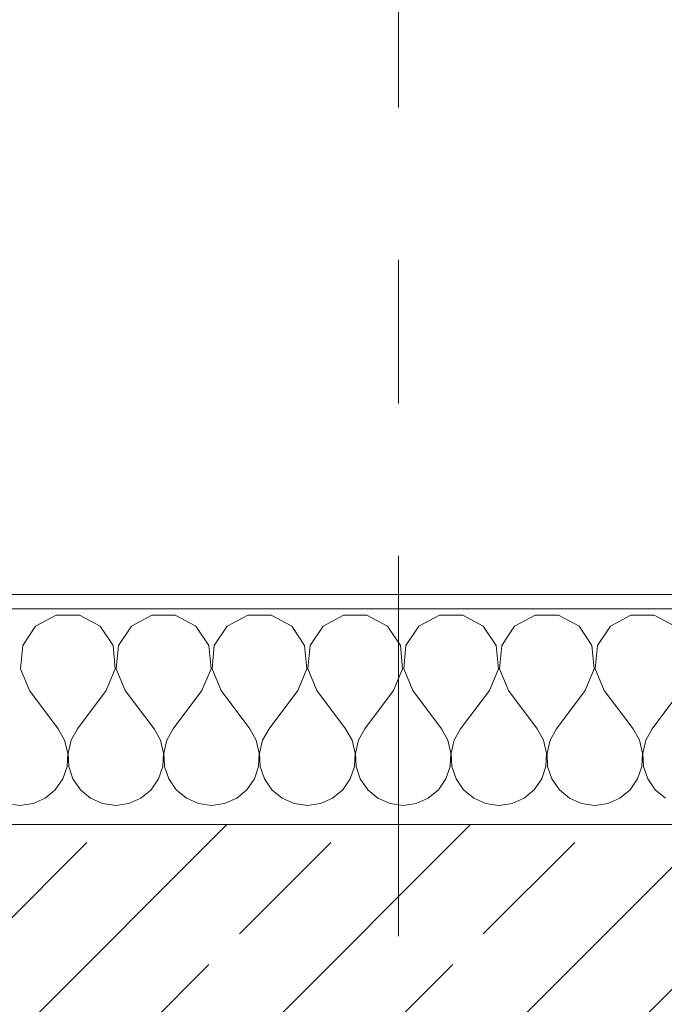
# Model space of a CAD drawing. Header units: metres. Extents: x -4 to 99, y -11 to 17.
# Tile 311 of 656: x 21.866 to 22.315, y 13.57 to 14.255. Entities that reach past the tile are written whole.
import ezdxf

# ---------------------------------------------------------------- set-up
doc = ezdxf.new("R2010")
doc.units = ezdxf.units.M
doc.header["$MEASUREMENT"] = 0
doc.linetypes.add('Strichlinie doppelt', pattern=[0.546806, 0.264583, -0.105833, 0.070556, -0.105833])
for name, color, linetype in [('152 - Bemaßung_ Beschriftung.Ausbau', 7, 'Continuous'), ('451 - Universal.Achsen Raster', 7, 'Continuous'), ('603 - Struktur.Bodenplatte_ Decke Roh', 7, 'Continuous'), ('604 - Struktur.Wand Aussen', 7, 'Continuous')]:
    doc.layers.add(name, color=color, linetype=linetype)
doc.styles.add('ERSTELLTER_STIL_2', font='txt')
doc.dimstyles.new('ERSTELLTER_STIL__2', dxfattribs={"dimtxt": 0.1, "dimasz": 0.0532, "dimexe": 0.18, "dimexo": 0.0625, "dimgap": 0, "dimtad": 1, "dimtih": 1, "dimtoh": 1, "dimzin": 0, "dimdsep": 46, "dimtxsty": 'ERSTELLTER_STIL_2', "dimblk": 'ARROWHEAD_2', "dimblk1": 'ARROWHEAD_2', "dimblk2": 'ARROWHEAD_2', "dimcen": 0.09, "dimse1": 1, "dimse2": 1, "dimclrd": 7, "dimclre": 7, "dimclrt": 7, "dimazin": 0, "dimtfac": 1, "dimtdec": 4, "dimtmove": 0, "dimatfit": 3, "dimfxl": 1, "dimtolj": 1, "dimtzin": 0, "dimarcsym": 0})

# ---------------------------------------------------------------- blocks, each defined once
blk = doc.blocks.new('*X34')
at = {"layer": '604 - Struktur.Wand Aussen', "color": 7, "linetype": 'Continuous', "lineweight": 5}
for p, q in [((21.89188, 13.84066), (21.87757, 13.83299)), ((21.90812, 13.84066), (21.89188, 13.84066)), ((21.92243, 13.83299), (21.90812, 13.84066)), ((21.95855, 13.84066), (21.94424, 13.83299)), ((21.97479, 13.84066), (21.95855, 13.84066)), ((21.9891, 13.83299), (21.97479, 13.84066)), ((22.02521, 13.84066), (22.0109, 13.83299)), ((22.04145, 13.84066), (22.02521, 13.84066)), ((22.05576, 13.83299), (22.04145, 13.84066)), ((22.09188, 13.84066), (22.07757, 13.83299)), ((22.10812, 13.84066), (22.09188, 13.84066)), ((22.12243, 13.83299), (22.10812, 13.84066)), ((22.15855, 13.84066), (22.14424, 13.83299)), ((22.17479, 13.84066), (22.15855, 13.84066)), ((22.1891, 13.83299), (22.17479, 13.84066)), ((22.22521, 13.84066), (22.2109, 13.83299)), ((22.24145, 13.84066), (22.22521, 13.84066)), ((22.25576, 13.83299), (22.24145, 13.84066)), ((22.29188, 13.84066), (22.27757, 13.83299)), ((22.30812, 13.84066), (22.29188, 13.84066)), ((22.32243, 13.83299), (22.30812, 13.84066)), ((21.87757, 13.83299), (21.86858, 13.81947)), ((21.93142, 13.81947), (21.92243, 13.83299)), ((21.94424, 13.83299), (21.93525, 13.81947)), ((21.99808, 13.81947), (21.9891, 13.83299)), ((22.0109, 13.83299), (22.00192, 13.81947)), ((22.06475, 13.81947), (22.05576, 13.83299)), ((22.07757, 13.83299), (22.06858, 13.81947)), ((22.13142, 13.81947), (22.12243, 13.83299)), ((22.14424, 13.83299), (22.13525, 13.81947)), ((22.19808, 13.81947), (22.1891, 13.83299)), ((22.2109, 13.83299), (22.20192, 13.81947)), ((22.26475, 13.81947), (22.25576, 13.83299)), ((22.27757, 13.83299), (22.26858, 13.81947)), ((21.86858, 13.81947), (21.86705, 13.8033)), ((21.93295, 13.8033), (21.93142, 13.81947)), ((21.93525, 13.81947), (21.93371, 13.8033)), ((21.99962, 13.8033), (21.99808, 13.81947)), ((22.00192, 13.81947), (22.00038, 13.8033)), ((22.06629, 13.8033), (22.06475, 13.81947)), ((22.06858, 13.81947), (22.06705, 13.8033)), ((22.13295, 13.8033), (22.13142, 13.81947)), ((22.13525, 13.81947), (22.13371, 13.8033)), ((22.19962, 13.8033), (22.19808, 13.81947)), ((22.20192, 13.81947), (22.20038, 13.8033)), ((22.26629, 13.8033), (22.26475, 13.81947)), ((22.26858, 13.81947), (22.26705, 13.8033)), ((21.86705, 13.8033), (21.87333, 13.78833)), ((21.92667, 13.78833), (21.93295, 13.8033)), ((21.93371, 13.8033), (21.94, 13.78833)), ((21.99333, 13.78833), (21.99962, 13.8033)), ((22.00038, 13.8033), (22.00667, 13.78833)), ((22.06, 13.78833), (22.06629, 13.8033)), ((22.06705, 13.8033), (22.07333, 13.78833)), ((22.12667, 13.78833), (22.13295, 13.8033)), ((22.13371, 13.8033), (22.14, 13.78833)), ((22.19333, 13.78833), (22.19962, 13.8033)), ((22.20038, 13.8033), (22.20667, 13.78833)), ((22.26, 13.78833), (22.26629, 13.8033)), ((22.26705, 13.8033), (22.27333, 13.78833)), ((21.87333, 13.78833), (21.89333, 13.76167)), ((21.92667, 13.78833), (21.90667, 13.76167)), ((21.94, 13.78833), (21.96, 13.76167)), ((21.99333, 13.78833), (21.97333, 13.76167)), ((22.00667, 13.78833), (22.02667, 13.76167)), ((22.06, 13.78833), (22.04, 13.76167)), ((22.07333, 13.78833), (22.09333, 13.76167)), ((22.12667, 13.78833), (22.10667, 13.76167)), ((22.14, 13.78833), (22.16, 13.76167)), ((22.19333, 13.78833), (22.17333, 13.76167)), ((22.20667, 13.78833), (22.22667, 13.76167)), ((22.26, 13.78833), (22.24, 13.76167)), ((22.27333, 13.78833), (22.29333, 13.76167)), ((22.32667, 13.78833), (22.30667, 13.76167)), ((21.89778, 13.75362), (21.89333, 13.76167)), ((21.90667, 13.76167), (21.90222, 13.75362)), ((21.96445, 13.75362), (21.96, 13.76167)), ((21.97333, 13.76167), (21.96888, 13.75362)), ((22.03112, 13.75362), (22.02667, 13.76167)), ((22.04, 13.76167), (22.03555, 13.75362)), ((22.09778, 13.75362), (22.09333, 13.76167)), ((22.10667, 13.76167), (22.10222, 13.75362)), ((22.16445, 13.75362), (22.16, 13.76167)), ((22.17333, 13.76167), (22.16888, 13.75362)), ((22.23112, 13.75362), (22.22667, 13.76167)), ((22.24, 13.76167), (22.23555, 13.75362)), ((22.29778, 13.75362), (22.29333, 13.76167)), ((22.30667, 13.76167), (22.30222, 13.75362)), ((21.89987, 13.74466), (21.89778, 13.75362)), ((21.90222, 13.75362), (21.90013, 13.74466)), ((21.96653, 13.74466), (21.96445, 13.75362)), ((21.96888, 13.75362), (21.9668, 13.74466)), ((22.0332, 13.74466), (22.03112, 13.75362)), ((22.03555, 13.75362), (22.03347, 13.74466)), ((22.09987, 13.74466), (22.09778, 13.75362)), ((22.10222, 13.75362), (22.10013, 13.74466)), ((22.16653, 13.74466), (22.16445, 13.75362)), ((22.16888, 13.75362), (22.1668, 13.74466)), ((22.2332, 13.74466), (22.23112, 13.75362)), ((22.23555, 13.75362), (22.23347, 13.74466)), ((22.29987, 13.74466), (22.29778, 13.75362)), ((22.30222, 13.75362), (22.30013, 13.74466)), ((21.89942, 13.73547), (21.89987, 13.74466)), ((21.90013, 13.74466), (21.90058, 13.73547)), ((21.96609, 13.73547), (21.96653, 13.74466)), ((21.9668, 13.74466), (21.96725, 13.73547)), ((22.03275, 13.73547), (22.0332, 13.74466)), ((22.03347, 13.74466), (22.03391, 13.73547)), ((22.09942, 13.73547), (22.09987, 13.74466)), ((22.10013, 13.74466), (22.10058, 13.73547)), ((22.16609, 13.73547), (22.16653, 13.74466)), ((22.1668, 13.74466), (22.16725, 13.73547)), ((22.23275, 13.73547), (22.2332, 13.74466)), ((22.23347, 13.74466), (22.23391, 13.73547)), ((22.29942, 13.73547), (22.29987, 13.74466)), ((22.30013, 13.74466), (22.30058, 13.73547)), ((21.89648, 13.72676), (21.89942, 13.73547)), ((21.90058, 13.73547), (21.90352, 13.72676)), ((21.96315, 13.72676), (21.96609, 13.73547)), ((21.96725, 13.73547), (21.97019, 13.72676)), ((22.02981, 13.72676), (22.03275, 13.73547)), ((22.03391, 13.73547), (22.03685, 13.72676)), ((22.09648, 13.72676), (22.09942, 13.73547)), ((22.10058, 13.73547), (22.10352, 13.72676)), ((22.16315, 13.72676), (22.16609, 13.73547)), ((22.16725, 13.73547), (22.17019, 13.72676)), ((22.22981, 13.72676), (22.23275, 13.73547)), ((22.23391, 13.73547), (22.23685, 13.72676)), ((22.29648, 13.72676), (22.29942, 13.73547)), ((22.30058, 13.73547), (22.30352, 13.72676)), ((21.89127, 13.71918), (21.89648, 13.72676)), ((21.90352, 13.72676), (21.90873, 13.71918)), ((21.95794, 13.71918), (21.96315, 13.72676)), ((21.97019, 13.72676), (21.97539, 13.71918)), ((22.02461, 13.71918), (22.02981, 13.72676)), ((22.03685, 13.72676), (22.04206, 13.71918)), ((22.09127, 13.71918), (22.09648, 13.72676)), ((22.10352, 13.72676), (22.10873, 13.71918)), ((22.15794, 13.71918), (22.16315, 13.72676)), ((22.17019, 13.72676), (22.17539, 13.71918)), ((22.22461, 13.71918), (22.22981, 13.72676)), ((22.23685, 13.72676), (22.24206, 13.71918)), ((22.29127, 13.71918), (22.29648, 13.72676)), ((22.30352, 13.72676), (22.30873, 13.71918)), ((21.88419, 13.71331), (21.89127, 13.71918)), ((21.90873, 13.71918), (21.91581, 13.71331)), ((21.95086, 13.71331), (21.95794, 13.71918)), ((21.97539, 13.71918), (21.98248, 13.71331)), ((22.01752, 13.71331), (22.02461, 13.71918)), ((22.04206, 13.71918), (22.04914, 13.71331)), ((22.08419, 13.71331), (22.09127, 13.71918)), ((22.10873, 13.71918), (22.11581, 13.71331)), ((22.15086, 13.71331), (22.15794, 13.71918)), ((22.17539, 13.71918), (22.18248, 13.71331)), ((22.21752, 13.71331), (22.22461, 13.71918)), ((22.24206, 13.71918), (22.24914, 13.71331)), ((22.28419, 13.71331), (22.29127, 13.71918)), ((22.30873, 13.71918), (22.31581, 13.71331)), ((21.87578, 13.7096), (21.88419, 13.71331)), ((21.91581, 13.71331), (21.92422, 13.7096)), ((21.94244, 13.7096), (21.95086, 13.71331)), ((21.98248, 13.71331), (21.99089, 13.7096)), ((22.00911, 13.7096), (22.01752, 13.71331)), ((22.04914, 13.71331), (22.05756, 13.7096)), ((22.07578, 13.7096), (22.08419, 13.71331)), ((22.11581, 13.71331), (22.12422, 13.7096)), ((22.14244, 13.7096), (22.15086, 13.71331)), ((22.18248, 13.71331), (22.19089, 13.7096)), ((22.20911, 13.7096), (22.21752, 13.71331)), ((22.24914, 13.71331), (22.25756, 13.7096)), ((22.27578, 13.7096), (22.28419, 13.71331)), ((21.85756, 13.7096), (21.86667, 13.70833)), ((21.86667, 13.70833), (21.87578, 13.7096)), ((21.92422, 13.7096), (21.93333, 13.70833)), ((21.93333, 13.70833), (21.94244, 13.7096)), ((21.99089, 13.7096), (22, 13.70833)), ((22, 13.70833), (22.00911, 13.7096)), ((22.05756, 13.7096), (22.06667, 13.70833)), ((22.06667, 13.70833), (22.07578, 13.7096)), ((22.12422, 13.7096), (22.13333, 13.70833)), ((22.13333, 13.70833), (22.14244, 13.7096)), ((22.19089, 13.7096), (22.2, 13.70833)), ((22.2, 13.70833), (22.20911, 13.7096)), ((22.25756, 13.7096), (22.26667, 13.70833)), ((22.26667, 13.70833), (22.27578, 13.7096))]:
    blk.add_line(p, q, dxfattribs=at)
blk = doc.blocks.new('*D239')
at = {"layer": '152 - Bemaßung_ Beschriftung.Ausbau', "color": 7, "linetype": 'Continuous', "lineweight": 5}
for p, q in [((21.54, 14.8025), (21.54, 14.9075)), ((22.74, 14.8025), (22.74, 14.9075)), ((21.56021, 14.89), (21.51979, 14.82)), ((22.76021, 14.89), (22.71979, 14.82)), ((21.54, 14.855), (22.74, 14.855))]:
    blk.add_line(p, q, dxfattribs=at)
at = {"layer": '152 - Bemaßung_ Beschriftung.Ausbau', "color": 7, "lineweight": 5, "insert": (22.00697, 14.875), "char_height": 0.1, "attachment_point": 7, "style": 'ERSTELLTER_STIL_2'}
blk.add_mtext('\\A1;{\\pql;\\fArial|b0|i0|c0|p38;1,20}', dxfattribs=at)
blk = doc.blocks.new('ARROWHEAD_2')
at = {"color": 0, "linetype": 'Continuous', "lineweight": 0}
for p, q in [((-0.378, -0.655), (0.378, 0.655)), ((0, 0), (-1, 0))]:
    blk.add_line(p, q, dxfattribs=at)
blk = doc.blocks.new('*D273')
at = {"layer": '152 - Bemaßung_ Beschriftung.Ausbau', "color": 7, "linetype": 'Continuous', "lineweight": 5}
for p, q in [((18.6, 15.3025), (18.6, 15.4075)), ((25.65002, 15.3025), (25.65002, 15.4075)), ((18.62021, 15.39), (18.57979, 15.32)), ((25.67023, 15.39), (25.62982, 15.32)), ((18.48, 15.355), (18.6, 15.355)), ((18.6, 15.355), (25.65002, 15.355))]:
    blk.add_line(p, q, dxfattribs=at)
at = {"layer": '152 - Bemaßung_ Beschriftung.Ausbau', "color": 7, "lineweight": 5, "char_height": 0.1, "attachment_point": 7, "style": 'ERSTELLTER_STIL_2'}
for s, insert in [('\\A1;{\\pql;\\fArial|b0|i0|c0|p38;7,05}', (21.9161, 15.375)), ('\\A1;{\\pql;\\fArial|b0|i0|c0|p38;17}', (25.47802, 15.375))]:
    blk.add_mtext(s, dxfattribs=dict(at, insert=insert))
blk = doc.blocks.new('*D310')
at = {"layer": '152 - Bemaßung_ Beschriftung.Ausbau', "color": 7, "linetype": 'Continuous', "lineweight": 5}
for p, q in [((18.67999, 15.8025), (18.67999, 15.9075)), ((18.7002, 15.89), (18.65978, 15.82)), ((22.0002, 15.89), (21.95978, 15.82)), ((18.37999, 15.855), (18.67999, 15.855)), ((18.67999, 15.855), (21.97999, 15.855))]:
    blk.add_line(p, q, dxfattribs=at)
at = {"layer": '152 - Bemaßung_ Beschriftung.Ausbau', "color": 7, "lineweight": 5, "insert": (20.19696, 15.875), "char_height": 0.1, "attachment_point": 7, "style": 'ERSTELLTER_STIL_2'}
blk.add_mtext('\\A1;{\\pql;\\fArial|b0|i0|c0|p38;3,30}', dxfattribs=at)
blk = doc.blocks.new('*D311')
at = {"layer": '152 - Bemaßung_ Beschriftung.Ausbau', "color": 7, "linetype": 'Continuous', "lineweight": 5}
for p, q in [((21.97999, 15.8025), (21.97999, 15.9075)), ((22.0002, 15.89), (21.95978, 15.82)), ((22.3002, 15.89), (22.25978, 15.82)), ((18.67999, 15.855), (21.97999, 15.855)), ((21.97999, 15.855), (22.27999, 15.855))]:
    blk.add_line(p, q, dxfattribs=at)
at = {"layer": '152 - Bemaßung_ Beschriftung.Ausbau', "color": 7, "lineweight": 5, "insert": (22.0541, 15.875), "char_height": 0.1, "attachment_point": 7, "style": 'ERSTELLTER_STIL_2'}
blk.add_mtext('\\A1;{\\pql;\\fArial|b0|i0|c0|p38;30}', dxfattribs=at)
blk = doc.blocks.new('*D312')
at = {"layer": '152 - Bemaßung_ Beschriftung.Ausbau', "color": 7, "linetype": 'Continuous', "lineweight": 5}
for p, q in [((22.27999, 15.8025), (22.27999, 15.9075)), ((22.3002, 15.89), (22.25978, 15.82)), ((25.6002, 15.89), (25.55978, 15.82)), ((21.97999, 15.855), (22.27999, 15.855)), ((22.27999, 15.855), (25.57999, 15.855))]:
    blk.add_line(p, q, dxfattribs=at)
at = {"layer": '152 - Bemaßung_ Beschriftung.Ausbau', "color": 7, "lineweight": 5, "insert": (23.79696, 15.875), "char_height": 0.1, "attachment_point": 7, "style": 'ERSTELLTER_STIL_2'}
blk.add_mtext('\\A1;{\\pql;\\fArial|b0|i0|c0|p38;3,30}', dxfattribs=at)
blk = doc.blocks.new('*D313')
at = {"layer": '152 - Bemaßung_ Beschriftung.Ausbau', "color": 7, "linetype": 'Continuous', "lineweight": 5}
for p, q in [((25.57999, 15.8025), (25.57999, 15.9075)), ((25.6002, 15.89), (25.55978, 15.82)), ((25.9002, 15.89), (25.85978, 15.82)), ((22.27999, 15.855), (25.57999, 15.855)), ((25.57999, 15.855), (25.87999, 15.855))]:
    blk.add_line(p, q, dxfattribs=at)
at = {"layer": '152 - Bemaßung_ Beschriftung.Ausbau', "color": 7, "lineweight": 5, "insert": (25.6541, 15.875), "char_height": 0.1, "attachment_point": 7, "style": 'ERSTELLTER_STIL_2'}
blk.add_mtext('\\A1;{\\pql;\\fArial|b0|i0|c0|p38;30}', dxfattribs=at)

msp = doc.modelspace()

# ---------------------------------------------------------------- hatches: boundary and pattern name
at = {"layer": '604 - Struktur.Wand Aussen', "linetype": 'Continuous', "lineweight": 0, "true_color": 0x000000}
h = msp.add_hatch(dxfattribs=at)
h.set_pattern_fill('Verputz_0001', color=18, style=0, pattern_type=2)
h.set_pattern_definition([(0, (0, 0), (0, 0.08660254), [0, -0.05]), (0, (0.025, 0.0433), (0, 0.08660254), [0, -0.05])])
h.paths.add_polyline_path([(21.45, 13.855), (21.45, 13.845), (22.83, 13.845), (22.83, 13.855)])
h = msp.add_hatch(dxfattribs=at)
h.set_pattern_fill('Beton__Stahlbeton_0001', color=18, style=0, pattern_type=2)
h.set_pattern_definition([(45, (0, 0), (-0.0848528, 0.0848528), []), (45, (-0.04243, 0.04243), (-0.0848528, 0.0848528), [0.09, -0.03])])
h.paths.add_polyline_path([(21.48, 13.695), (21.48, 13.575), (21.54, 13.575), (21.54, 13.505), (21.54, 13.455), (22.74, 13.455), (22.74, 13.505), (22.74, 13.575), (22.8, 13.575), (22.8, 13.695)])

# ---------------------------------------------------------------- linework, layer by layer
at = {"layer": '451 - Universal.Achsen Raster', "color": 160, "linetype": 'Strichlinie doppelt', "lineweight": 9, "true_color": 0x3232ff}
msp.add_line((22.12999, -10.585), (22.12999, 16.355), dxfattribs=at)
at = {"layer": '603 - Struktur.Bodenplatte_ Decke Roh', "color": 7, "linetype": 'Continuous', "lineweight": 18, "flags": 128}
msp.add_lwpolyline([(47.47999, 13.695), (14.77999, 13.695), (14.77999, 12.99998), (14.84, 12.99998), (14.84, 8.58498), (13.03, 8.58498), (13.03, 8.72498), (11.41, 8.72498), (11.41, 12.99998), (11.47999, 12.99998), (11.47999, 13.695), (-0.015, 13.695), (-0.015, 0.005)], dxfattribs=at)
at = {"layer": '604 - Struktur.Wand Aussen', "color": 7, "linetype": 'Continuous', "lineweight": 5}
msp.add_line((22.8, 13.845), (21.48, 13.845), dxfattribs=at)
at = {"layer": '604 - Struktur.Wand Aussen', "color": 7, "linetype": 'Continuous', "lineweight": 13}
msp.add_line((22.8, 13.695), (21.48, 13.695), dxfattribs=at)
at = {"layer": '604 - Struktur.Wand Aussen', "color": 7, "linetype": 'Continuous', "lineweight": 5, "flags": 128}
msp.add_lwpolyline([(22.83, 13.855), (21.45, 13.855)], dxfattribs=at)

# ---------------------------------------------------------------- block references
at = {"layer": '604 - Struktur.Wand Aussen', "color": 7, "lineweight": 18}
msp.add_blockref('*X34', (0, 0), dxfattribs=at)

# ---------------------------------------------------------------- dimensions: what is measured, and where the dimension line sits
at = {"layer": '152 - Bemaßung_ Beschriftung.Ausbau', "color": 7, "linetype": 'Continuous', "lineweight": 5}
for base, p1, p2, picture, middle in [((21.97999, 15.855), (18.67999, 12.99998), (21.97999, 12.99998), '*D310', (20.32684, 15.925)), ((22.27999, 15.855), (21.97999, 12.99998), (22.27999, 12.99998), '*D311', (22.13034, 15.925)), ((25.57999, 15.855), (22.27999, 12.99998), (25.57999, 12.99998), '*D312', (23.92684, 15.925)), ((25.87999, 15.855), (25.57999, 12.99998), (25.87999, 12.99998), '*D313', (25.73034, 15.925)), ((25.65002, 15.355), (18.6, 10.74998), (25.65002, 10.74998), '*D273', (22.04598, 15.425)), ((22.74, 14.855), (21.54, 13.575), (22.74, 13.575), '*D239', (22.13685, 14.925))]:
    dim = msp.add_linear_dim(base=base, p1=p1, p2=p2, dimstyle='ERSTELLTER_STIL__2', dxfattribs=at)
    dim.commit()
    dim.dimension.update_dxf_attribs({"geometry": picture, "text_midpoint": middle, "dimtype": 160})

doc.saveas('drawing.dxf')
